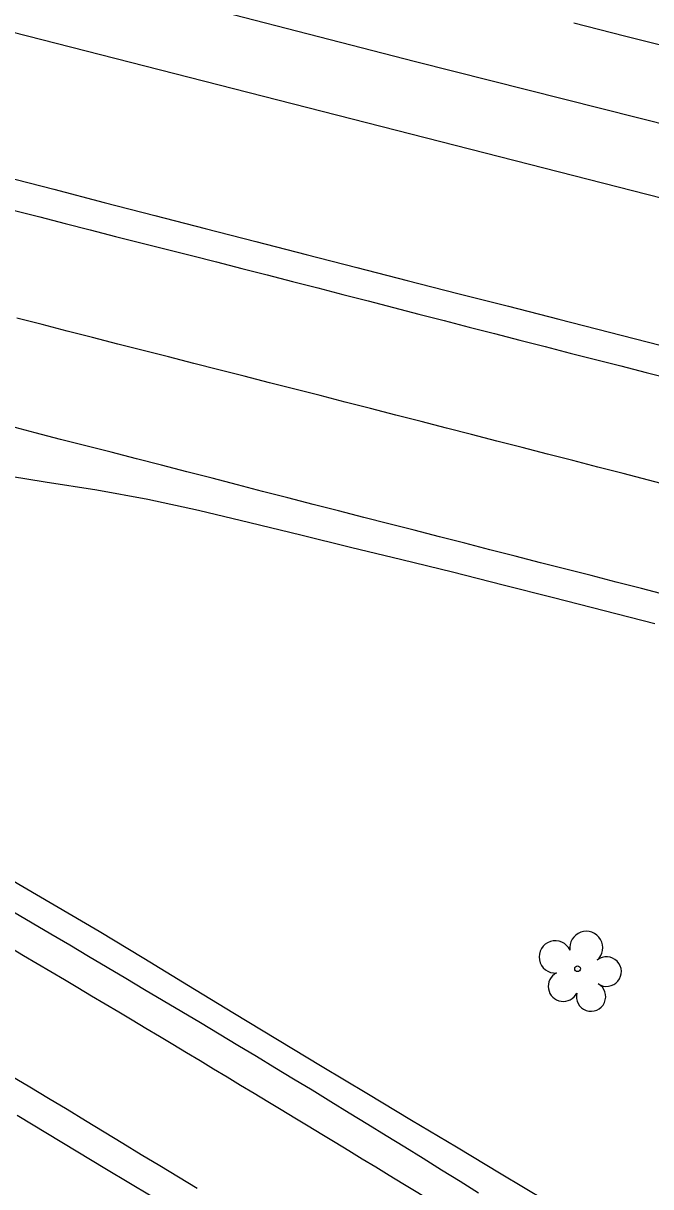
# Model space of a CAD drawing. Extents: x 1182322 to 1186765, y 572295 to 575411.
# Drawn here: x 1183887.7 to 1183959.9, y 574107.9 to 574241.7 of the extents above; entities that cross this region are included whole.
import ezdxf

# ---------------------------------------------------------------- set-up
doc = ezdxf.new("R2010")
doc.units = 0
for name, color, linetype in [('COGO Default Chain', 7, 'Continuous'), ('Exist Guardrail Cable Guide Rail', 7, 'Continuous'), ('Exist Horizontal Alignment', 7, 'Continuous'), ('Exist Right of Way Line', 7, 'Continuous'), ('Exist Roads EOP', 7, 'Continuous'), ('Exist Roads EOT', 7, 'Continuous'), ('Exist Vegetation Tree CELL', 7, 'Continuous')]:
    doc.layers.add(name, color=color, linetype=linetype)

msp = doc.modelspace()

# ---------------------------------------------------------------- linework, layer by layer
at = {"layer": 'COGO Default Chain'}
msp.add_line((1182528.88, 574588.22), (1185362.14, 573862.9), dxfattribs=at)
msp.add_arc((1182063.85, 571051.5), 3582.07, 58.1119, 59.97226, dxfattribs=at)
at = {"layer": 'Exist Guardrail Cable Guide Rail'}
msp.add_lwpolyline([(1184319.91, 574138.28), (1184282.46, 574147.69), (1184244.64, 574157.75), (1184203.05, 574168.29), (1184172.8, 574176.06), (1184142.06, 574184.01), (1184109.94, 574191.89), (1184074.72, 574201.12), (1184044.07, 574208.88), (1184009.19, 574217.87), (1183971.3, 574227.52), (1183932.85, 574237.24), (1183899.52, 574245.85), (1183861.53, 574255.44), (1183824.79, 574264.96), (1183790.01, 574273.64), (1183748.12, 574284.29), (1183724.74, 574289.7)], dxfattribs=at)
at = {"layer": 'Exist Horizontal Alignment'}
msp.add_line((1182528.88, 574588.22), (1185362.14, 573862.9), dxfattribs=at)
msp.add_arc((1182063.85, 571051.5), 3582.07, 58.1119, 59.97226, dxfattribs=at)
at = {"layer": 'Exist Right of Way Line'}
msp.add_arc((1183856.39, 574152.8), 88, 239.9723, 239.9723, dxfattribs=at)
at = {"layer": 'Exist Roads EOP'}
for points in [[(1184084.74, 574207.45), (1184078.93, 574208.94), (1184073.12, 574210.44), (1184067.31, 574211.94), (1184061.5, 574213.43), (1184055.7, 574214.93), (1184049.89, 574216.43), (1184044.08, 574217.92), (1184038.27, 574219.42), (1184032.45, 574220.91), (1184026.64, 574222.4), (1184020.83, 574223.88), (1184015.02, 574225.37), (1184009.21, 574226.86), (1184003.39, 574228.35), (1183997.58, 574229.84), (1183991.77, 574231.32), (1183985.95, 574232.8), (1183980.14, 574234.27), (1183974.32, 574235.75), (1183968.51, 574237.23), (1183962.69, 574238.71), (1183956.88, 574240.18), (1183951.06, 574241.66)], [(1183885.43, 574224.07), (1183891.23, 574222.57), (1183897.04, 574221.06), (1183902.85, 574219.57), (1183908.66, 574218.07), (1183914.47, 574216.57), (1183920.28, 574215.08), (1183926.09, 574213.59), (1183931.9, 574212.09), (1183937.72, 574210.6), (1183943.53, 574209.12), (1183949.34, 574207.63), (1183955.15, 574206.15), (1183960.97, 574204.66)], [(1183960.36, 574172.62), (1183954.54, 574174.1), (1183948.73, 574175.59), (1183942.92, 574177.07), (1183937.1, 574178.54), (1183931.27, 574179.96), (1183925.36, 574181.4), (1183919.65, 574182.79), (1183913.77, 574184.22), (1183907.88, 574185.64), (1183902.07, 574186.91), (1183896.18, 574187.96), (1183890.26, 574188.88), (1183884.34, 574189.87)], [(1183886.1, 574143.31), (1183891.29, 574140.3), (1183896.46, 574137.26), (1183901.6, 574134.17), (1183906.72, 574131.04), (1183911.84, 574127.91), (1183916.97, 574124.81), (1183922.11, 574121.72), (1183927.25, 574118.64), (1183932.4, 574115.55), (1183937.54, 574112.47), (1183942.68, 574109.38), (1183947.82, 574106.29)], [(1183902.44, 574106.8), (1183897.29, 574109.87), (1183892.15, 574112.96), (1183887.01, 574116.06)]]:
    msp.add_lwpolyline(points, dxfattribs=at)
at = {"layer": 'Exist Roads EOT'}
for points in [[(1183886.72, 574220.15), (1183889.62, 574219.4), (1183892.53, 574218.65), (1183895.43, 574217.9), (1183898.34, 574217.15), (1183901.25, 574216.42), (1183904.16, 574215.69), (1183907.07, 574214.96), (1183909.97, 574214.22), (1183912.88, 574213.48), (1183915.78, 574212.73), (1183918.69, 574211.98), (1183921.59, 574211.23), (1183924.5, 574210.48), (1183927.4, 574209.73), (1183930.31, 574208.98), (1183933.21, 574208.23), (1183936.12, 574207.48), (1183939.02, 574206.73), (1183941.93, 574205.98), (1183944.83, 574205.23), (1183947.74, 574204.48), (1183950.65, 574203.74), (1183953.55, 574203), (1183956.46, 574202.26), (1183959.37, 574201.52), (1183962.28, 574200.78)], [(1183962.54, 574188.38), (1183959.63, 574189.13), (1183956.73, 574189.88), (1183953.82, 574190.63), (1183950.92, 574191.38), (1183948.01, 574192.13), (1183945.11, 574192.88), (1183942.2, 574193.63), (1183939.3, 574194.37), (1183936.39, 574195.12), (1183933.49, 574195.87), (1183930.58, 574196.62), (1183927.67, 574197.36), (1183924.77, 574198.1), (1183921.86, 574198.85), (1183918.95, 574199.59), (1183916.05, 574200.33), (1183913.14, 574201.07), (1183910.23, 574201.81), (1183907.33, 574202.56), (1183904.42, 574203.3), (1183901.51, 574204.04), (1183898.61, 574204.78), (1183895.7, 574205.53), (1183892.79, 574206.27), (1183889.89, 574207.02), (1183886.98, 574207.77)], [(1183961.75, 574175.92), (1183958.85, 574176.68), (1183955.94, 574177.41), (1183953.03, 574178.15), (1183950.13, 574178.89), (1183947.22, 574179.63), (1183944.32, 574180.38), (1183941.41, 574181.13), (1183938.5, 574181.88), (1183935.6, 574182.62), (1183932.69, 574183.37), (1183929.79, 574184.11), (1183926.88, 574184.85), (1183923.97, 574185.59), (1183921.06, 574186.33), (1183918.16, 574187.08), (1183915.26, 574187.83), (1183912.35, 574188.59), (1183909.45, 574189.34), (1183906.54, 574190.09), (1183903.64, 574190.85), (1183900.74, 574191.6), (1183897.83, 574192.34), (1183894.92, 574193.07), (1183892.01, 574193.81), (1183889.11, 574194.56), (1183886.2, 574195.32)], [(1183886.6, 574139.48), (1183888.76, 574138.21), (1183890.91, 574136.95), (1183893.07, 574135.68), (1183895.22, 574134.41), (1183897.37, 574133.13), (1183899.52, 574131.86), (1183901.67, 574130.58), (1183903.82, 574129.3), (1183905.97, 574128.03), (1183908.11, 574126.75), (1183910.26, 574125.47), (1183912.4, 574124.18), (1183914.54, 574122.89), (1183916.68, 574121.6), (1183918.82, 574120.3), (1183920.95, 574119.01), (1183923.09, 574117.7), (1183925.22, 574116.4), (1183927.35, 574115.09), (1183929.48, 574113.79), (1183931.61, 574112.48), (1183933.74, 574111.17), (1183935.85, 574109.84), (1183937.97, 574108.51), (1183940.08, 574107.18)], [(1183907.71, 574107.67), (1183905.57, 574108.97), (1183903.44, 574110.27), (1183901.3, 574111.56), (1183899.17, 574112.86), (1183897.03, 574114.16), (1183894.89, 574115.45), (1183892.76, 574116.75), (1183890.62, 574118.04), (1183888.47, 574119.33), (1183886.33, 574120.61)]]:
    msp.add_lwpolyline(points, dxfattribs=at)
at = {"layer": 'Exist Vegetation Tree CELL'}
msp.add_line((1183951.48, 574132.95), (1183951.48, 574132.95), dxfattribs=at)
msp.add_circle((1183951.48, 574132.95), 0.326, dxfattribs=at)
for centre, radius, start, end in [((1183952.49, 574135.36), 1.9, 311.4735, 188.5723), ((1183948.92, 574134.31), 1.86, 24.5374, 274.0857), ((1183954.82, 574132.62), 1.7, 235.6545, 128.9324), ((1183949.84, 574130.92), 1.73, 117.036, 333.7181), ((1183953.03, 574129.75), 1.69, 165.9394, 60.6034)]:
    msp.add_arc(centre, radius, start, end, dxfattribs=at)

doc.saveas('drawing.dxf')
